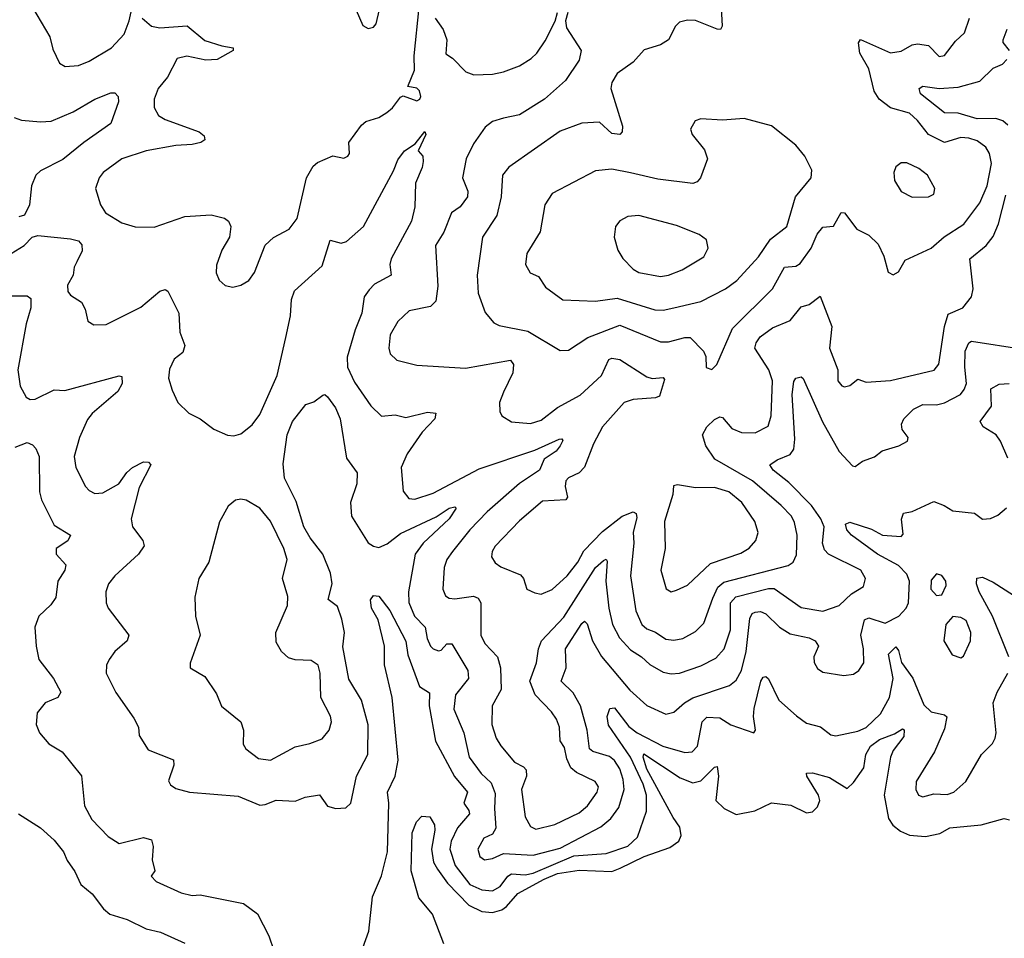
# Model space of a CAD drawing. Extents: x 1550320 to 1685906, y 509093 to 640511.
# Tile 413 of 532: x 1667228 to 1670866, y 563196 to 566589. Entities that reach past the tile are written whole.
import ezdxf

# ---------------------------------------------------------------- set-up
doc = ezdxf.new("R2010")
doc.units = 0

msp = doc.modelspace()

# ---------------------------------------------------------------- linework, layer by layer
at = {"layer": '0CON20XD'}
for points in [[(1668425, 566730), (1668495, 566567.5), (1668515, 566556.7), (1668535, 566561.2), (1668545, 566573.3), (1668565.8, 566665)], [(1667275, 566634), (1667339.4, 566525), (1667350.3, 566480.3), (1667375, 566428.8), (1667395.7, 566415.7), (1667445, 566419.1), (1667485, 566436.2), (1667566.4, 566485), (1667613.4, 566535), (1667632.7, 566585), (1667645, 566640)], [(1669818.1, 566655), (1669823.8, 566565), (1669817.5, 566552.5), (1669804.2, 566554.2), (1669725, 566585.7), (1669695, 566586.9), (1669665, 566579.2), (1669650.8, 566565), (1669625, 566514.3), (1669595, 566495.8), (1669535, 566477.5), (1669495, 566432.5), (1669435, 566390), (1669415, 566356.7), (1669412.2, 566335), (1669454.4, 566195), (1669454.3, 566175), (1669445.4, 566164.6), (1669415, 566168.6), (1669370.5, 566210.5), (1669305, 566207.1), (1669225, 566176.7), (1669035, 566044.3), (1669011.8, 566015), (1669006.9, 565935), (1668990.9, 565865), (1668937.5, 565785), (1668917.6, 565645), (1668921.4, 565578.6), (1668947.2, 565507.2), (1668979.7, 565469.7), (1668999.4, 565459.4), (1669105, 565438.2), (1669225, 565366.9), (1669255, 565368.1), (1669327.1, 565415), (1669445, 565460.8), (1669595, 565398.9), (1669625, 565398.7), (1669685.4, 565415.4), (1669704.6, 565414.6), (1669754.3, 565365), (1669762.9, 565345), (1669764.4, 565304.4), (1669785, 565296.7), (1669803.3, 565315), (1669861.2, 565448.8), (1670009.2, 565595), (1670053.6, 565675), (1670095, 565677.9), (1670111.2, 565688.8), (1670151.6, 565745), (1670173.9, 565796.1), (1670195, 565822.9), (1670235, 565826.2), (1670263.1, 565876.9), (1670275, 565875.6), (1670321.4, 565815), (1670365, 565793.1), (1670399.8, 565759.8), (1670420, 565715), (1670436.4, 565656.4), (1670455, 565646.7), (1670475, 565657.5), (1670498.8, 565701.2), (1670596, 565745), (1670643.3, 565786.7), (1670716.2, 565833.9), (1670775, 565912.9), (1670802.2, 565975), (1670817.8, 566057.8), (1670811.2, 566095), (1670797.7, 566117.7), (1670765, 566142), (1670735, 566151.6), (1670705, 566153.1), (1670645, 566135.8), (1670585, 566164.7), (1670545, 566216.4), (1670515, 566243.6), (1670445, 566263.1), (1670402.7, 566295), (1670384.8, 566324.8), (1670365, 566407.5), (1670331.9, 566465), (1670326.4, 566503.6), (1670334.6, 566515.4), (1670445, 566466.2), (1670485, 566472.2), (1670525, 566495.4), (1670545, 566499.4), (1670585, 566493.9), (1670625, 566453.5), (1670645, 566456.9), (1670685, 566510), (1670719.1, 566540.9), (1670737.5, 566595)], [(1667680, 566595), (1667714.8, 566564.8), (1667745, 566559.4), (1667846.1, 566566.1), (1667911.7, 566511.7), (1667975, 566492.5), (1668016.7, 566485), (1668016.2, 566475), (1667957.7, 566442.3), (1667915, 566438.8), (1667845.3, 566454.7), (1667810, 566445), (1667773.4, 566376.6), (1667739.1, 566335), (1667724.5, 566295), (1667724.4, 566265), (1667740.6, 566235), (1667765, 566220.8), (1667891.2, 566175), (1667909.7, 566159.7), (1667912, 566145), (1667896.7, 566135), (1667865, 566127.5), (1667805, 566124), (1667695, 566104), (1667605, 566075.5), (1667536, 566024), (1667521.1, 566005), (1667507.8, 565965), (1667526.4, 565905), (1667545, 565875.6), (1667605, 565838.9), (1667655, 565824.3), (1667725, 565822.9), (1667838.3, 565861.7), (1667935, 565868.6), (1667985, 565855.8), (1667999.2, 565845), (1668008.1, 565825), (1668002.7, 565785), (1667975, 565738), (1667955, 565682.5), (1667953.7, 565653.7), (1667965, 565626.2), (1667987, 565607), (1668015, 565601.4), (1668045, 565608), (1668075, 565626), (1668095.6, 565655), (1668135, 565755.8), (1668165, 565784.3), (1668223.8, 565815), (1668252.5, 565855), (1668287.7, 566005), (1668312.3, 566047.7), (1668328.5, 566061.5), (1668385, 566085.8), (1668425, 566077.5), (1668440, 566085), (1668446.7, 566095), (1668443.8, 566135), (1668490.2, 566199.8), (1668507.1, 566212.9), (1668555, 566228), (1668584.1, 566245.9), (1668605, 566263.3), (1668635, 566303.3), (1668645, 566307.5), (1668695, 566289.4), (1668705.7, 566295), (1668710, 566305), (1668705, 566325.8), (1668695, 566335.7), (1668661.7, 566341.7), (1668687, 566403), (1668684.8, 566455.2), (1668703.8, 566635)], [(1669252.5, 566615), (1669243.8, 566585), (1669248.3, 566558.3), (1669302, 566475), (1669295, 566438.8), (1669245, 566364), (1669166.5, 566295), (1669075, 566237.6), (1669015.3, 566225.3), (1668975, 566212.5), (1668948, 566192), (1668905, 566130), (1668877.9, 566075), (1668863.3, 566005), (1668883.1, 565955), (1668882.1, 565935), (1668855, 565897.5), (1668823.8, 565875), (1668795.4, 565804.6), (1668763.9, 565755), (1668772.9, 565605), (1668765, 565548.6), (1668745, 565530), (1668666.5, 565513.5), (1668625, 565474.3), (1668596.9, 565425), (1668592, 565375), (1668596, 565355), (1668621.7, 565331.7), (1668695, 565312.5), (1668875, 565301.3), (1669041.4, 565331.4), (1669052.3, 565315), (1669049.7, 565285), (1669015, 565213.1), (1669000, 565175), (1669001.7, 565141.7), (1669009.2, 565125), (1669045, 565103.8), (1669115, 565097.5), (1669155, 565109.4), (1669215, 565156.9), (1669298, 565202), (1669376.9, 565275), (1669405, 565334.2), (1669415, 565339.2), (1669445, 565333.1), (1669545, 565269.7), (1669565, 565263.5), (1669605, 565267.1), (1669609.8, 565259.8), (1669591.4, 565198.6), (1669577.3, 565192.7), (1669495, 565186.3), (1669461.4, 565175), (1669381.1, 565085), (1669347.6, 565022.4), (1669314, 564936), (1669295, 564915.4), (1669255, 564896.1), (1669245.4, 564885), (1669243.3, 564865), (1669252.3, 564825), (1669245.7, 564815), (1669159, 564811), (1669075, 564737.3), (1668985, 564644.4), (1668972.9, 564625), (1668971.5, 564605), (1668985, 564583.1), (1669005, 564567.5), (1669078.1, 564538.1), (1669088.8, 564525), (1669102, 564485), (1669131.2, 564471.2), (1669155, 564467.1), (1669195, 564484.5), (1669250.3, 564535), (1669290.5, 564585), (1669312.5, 564627.5), (1669381.4, 564698.6), (1669453.6, 564755), (1669495, 564770.8), (1669505.4, 564765), (1669508.4, 564748.4), (1669494, 564696), (1669496.3, 564655), (1669484.7, 564535.2), (1669503.7, 564405), (1669526.9, 564355), (1669545, 564338.7), (1669576.9, 564326.9), (1669615, 564300.7), (1669645, 564297.2), (1669677.4, 564302.6), (1669725, 564328.8), (1669755, 564359.5), (1669788.5, 564451.5), (1669806.9, 564493.1), (1669828.9, 564511.1), (1670067.6, 564572.4), (1670085.5, 564585), (1670097.9, 564612.1), (1670100, 564685), (1670091, 564731), (1670078.9, 564755), (1670041.8, 564795), (1669935.9, 564885), (1669796, 564966), (1669762.3, 565015), (1669750.4, 565055), (1669766.4, 565085), (1669795, 565112.1), (1669815, 565122.2), (1669825, 565118.9), (1669859.3, 565079.3), (1669894.3, 565064.3), (1669945, 565062.4), (1669992.6, 565087.4), (1670004.3, 565125.7), (1670009.8, 565255), (1669995.4, 565295.4), (1669944.3, 565375), (1669948.9, 565395), (1669963.1, 565416.9), (1670009.7, 565450.3), (1670075, 565478), (1670115, 565527.8), (1670145, 565536.9), (1670185, 565567.8), (1670228.1, 565455), (1670219.7, 565375), (1670250, 565295), (1670250.8, 565255), (1670265, 565236.2), (1670275, 565232.5), (1670295, 565237.5), (1670325, 565261.2), (1670355, 565250), (1670445, 565256.5), (1670606.2, 565293.8), (1670623.6, 565316.4), (1670644.1, 565455.9), (1670658.3, 565501.7), (1670712.5, 565525), (1670744.7, 565565.3), (1670750, 565595), (1670738.9, 565705), (1670799.1, 565755), (1670825, 565788.6), (1670844.8, 565835.2), (1670870.7, 565940.7)], [(1668762.7, 566595), (1668792.8, 566552.8), (1668805.5, 566515), (1668802.5, 566462.5), (1668827.3, 566447.3), (1668876.4, 566396.4), (1668905.4, 566385.4), (1668975, 566387.9), (1669015, 566396.2), (1669075, 566418.4), (1669117.3, 566445), (1669138.5, 566465), (1669169.3, 566510.7), (1669206.5, 566583.5), (1669215, 566615.8)], [(1670884.5, 566475), (1670861.8, 566505), (1670861.3, 566515), (1670876.7, 566553.3)], [(1670879.3, 566199.3), (1670860.6, 566215), (1670834, 566224), (1670765, 566223.2), (1670695, 566243), (1670645, 566245.4), (1670555.6, 566315), (1670550.8, 566335), (1670565, 566342.9), (1670624.4, 566334.4), (1670695, 566339.8), (1670775, 566362.4), (1670825, 566409.2), (1670858.6, 566425), (1670875, 566441.4)], [(1667207.7, 566227.7), (1667235, 566217.5), (1667305, 566211.1), (1667344.6, 566214.6), (1667425, 566249.1), (1667505, 566295.5), (1667565, 566318.9), (1667578.7, 566318.7), (1667591.5, 566305), (1667592.9, 566285), (1667564, 566206), (1667464.2, 566135.8), (1667387.3, 566072.7), (1667305, 566030.6), (1667288, 566015), (1667271.5, 565975), (1667264.3, 565905), (1667245, 565866.7), (1667225, 565861.2)], [(1669605, 565516), (1669645, 565524.7), (1669745, 565547.8), (1669835, 565594.7), (1669877.3, 565625), (1669957.1, 565712.9), (1670001.3, 565778.7), (1670062.2, 565825), (1670094.6, 565935), (1670151.5, 566005), (1670155, 566033.3), (1670128.9, 566085), (1670095.6, 566125), (1670005, 566196.9), (1669905, 566224.4), (1669825, 566217.5), (1669745, 566222.5), (1669723.8, 566215), (1669706, 566185), (1669712, 566165), (1669758.3, 566108.3), (1669769.4, 566075), (1669743.1, 566005), (1669730.3, 565989.7), (1669715, 565984.4), (1669585, 565999.2), (1669485, 566023.1), (1669415, 566036.8), (1669355, 566030.5), (1669195, 565946.7), (1669167.5, 565905), (1669150.6, 565805), (1669101.1, 565725), (1669096.4, 565685), (1669113.7, 565653.7), (1669145, 565640), (1669170.9, 565600.9), (1669235, 565553.8), (1669355, 565549.1), (1669435, 565560), (1669575, 565516.9), (1669605, 565516)], [(1667196, 565725), (1667243.8, 565755), (1667273.9, 565786.1), (1667295, 565792), (1667415, 565779.6), (1667445, 565771.5), (1667457.1, 565757.1), (1667458.9, 565735), (1667439.5, 565695), (1667429.1, 565675), (1667425.6, 565645), (1667405, 565608.8), (1667405.5, 565585), (1667415, 565571.1), (1667456.7, 565545), (1667470.2, 565520.2), (1667480, 565475), (1667501.7, 565461.7), (1667547.4, 565462.6), (1667675, 565526.5), (1667745, 565586), (1667765, 565592.2), (1667775, 565585.8), (1667815.3, 565505), (1667819.6, 565435), (1667837.8, 565385), (1667830.9, 565359.1), (1667799.1, 565335), (1667781.7, 565298.3), (1667777.6, 565265), (1667790.7, 565220.7), (1667812.5, 565175), (1667852.5, 565135), (1667895, 565114), (1667945, 565076.9), (1667995, 565054.2), (1668018.8, 565051.2), (1668045, 565058.8), (1668087.3, 565092.7), (1668115, 565130), (1668179, 565275), (1668211.6, 565415), (1668228.4, 565495), (1668231.6, 565555), (1668243.2, 565586.8), (1668345, 565679.4), (1668375, 565774), (1668415, 565763.2), (1668435, 565769.2), (1668498.4, 565825), (1668609.2, 566030.8), (1668625, 566070.6), (1668649.6, 566105), (1668689.1, 566130.9), (1668725, 566175.8), (1668728, 566165), (1668700, 566105), (1668717.5, 566085), (1668718.8, 566065), (1668715, 566042.5), (1668690, 565985), (1668687.5, 565897.5), (1668676, 565845), (1668600.8, 565705), (1668595.4, 565685), (1668600, 565645), (1668538.1, 565611.9), (1668518.5, 565591.5), (1668500.5, 565565), (1668492.5, 565505), (1668466.8, 565443.2), (1668438, 565342), (1668438.9, 565305), (1668465, 565250), (1668525, 565162.9), (1668565, 565124.2), (1668615, 565129.5), (1668655, 565119.4), (1668735, 565139.6), (1668765.6, 565135), (1668761.2, 565115), (1668714.8, 565065.2), (1668659.5, 564985), (1668637.5, 564935), (1668645, 564847.5), (1668665, 564820), (1668687.3, 564817.3), (1668755, 564840.3), (1668925, 564929.8), (1669130.8, 564999.2), (1669220.5, 565039.5), (1669230.7, 565040.7), (1669234, 565035), (1669224.4, 565015), (1669210.5, 564995), (1669165.4, 564965), (1669148.9, 564925), (1669075, 564875.3), (1668955, 564771.5), (1668891.3, 564705), (1668826.8, 564625), (1668805.4, 564595), (1668796.1, 564565), (1668790.8, 564485), (1668801.3, 564461.3), (1668815, 564452.3), (1668835, 564450), (1668905, 564459.6), (1668921.6, 564451.6), (1668931.2, 564435), (1668931.1, 564315), (1668946.2, 564285), (1668993.3, 564235), (1669004.7, 564195), (1669007.3, 564115), (1668973.3, 564055), (1668971.8, 563985), (1668987.7, 563935), (1669005, 563906.9), (1669056.1, 563846.1), (1669089.7, 563829.7), (1669098.5, 563818.5), (1669100, 563795), (1669082, 563745), (1669095, 563643.8), (1669115, 563608.6), (1669135, 563598.8), (1669205, 563616.1), (1669295, 563659.4), (1669325.2, 563684.8), (1669361.6, 563735), (1669365.9, 563755), (1669354.6, 563775), (1669285, 563808.4), (1669263.9, 563825), (1669249.2, 563859.1), (1669240.6, 563900.6), (1669224.7, 563925), (1669222.8, 563975), (1669211.2, 564005), (1669192.8, 564032.8), (1669132.1, 564095), (1669112.2, 564145), (1669137.2, 564212.8), (1669144.2, 564265), (1669155.5, 564294.5), (1669238.3, 564381.7), (1669355, 564564.8), (1669385, 564591.5), (1669395, 564596.7), (1669398.9, 564588.9), (1669393.4, 564515), (1669404.7, 564415.3), (1669418.3, 564355), (1669444.1, 564305), (1669485, 564261.6), (1669525.5, 564235.5), (1669556.5, 564206.5), (1669605, 564179.2), (1669635, 564172.7), (1669665, 564175.3), (1669745, 564201.8), (1669799.5, 564230.5), (1669830.6, 564265), (1669854, 564335), (1669854.1, 564435), (1669873.4, 564456.6), (1669995, 564487.3), (1670015, 564487.2), (1670115, 564417.2), (1670195, 564404.6), (1670255, 564425.4), (1670301.3, 564468.7), (1670345.8, 564495), (1670352.5, 564525), (1670335.5, 564555), (1670216.7, 564615), (1670201.2, 564631.2), (1670193.9, 564655), (1670200.2, 564715), (1670187.2, 564745), (1670152.9, 564795), (1670069.2, 564879.2), (1670012.1, 564925), (1669999.4, 564945), (1670026.3, 564963.6), (1670075, 564982.3), (1670087.9, 565002.1), (1670091.1, 565038.9), (1670081.7, 565205), (1670087.6, 565252.4), (1670095, 565264.3), (1670115, 565270), (1670122.9, 565262.9), (1670193.8, 565103.8), (1670255, 564994.4), (1670305, 564941.4), (1670315, 564938.1), (1670341.7, 564958.3), (1670386.2, 564973.8), (1670415, 564996), (1670475.8, 565014.2), (1670507.7, 565032.3), (1670510, 565045), (1670488.6, 565075), (1670485.5, 565095), (1670494.5, 565115), (1670530.3, 565149.7), (1670565, 565167.7), (1670615, 565166.2), (1670645, 565173.9), (1670703.2, 565205), (1670717.6, 565222.4), (1670725.6, 565245), (1670720.2, 565305), (1670721.1, 565365), (1670734.6, 565395), (1670745, 565401.1), (1670935, 565371.8)], [(1670525, 565933.8), (1670585, 565934.5), (1670605.6, 565944.4), (1670608.6, 565965), (1670581.9, 566015), (1670549.8, 566039.8), (1670505, 566060), (1670485, 566060), (1670465, 566045.8), (1670456.9, 566025), (1670459.5, 565995), (1670484.8, 565954.8), (1670525, 565933.8)], [(1669595, 565640.7), (1669625, 565644.7), (1669675, 565664.4), (1669755, 565713.1), (1669771.4, 565745), (1669765.5, 565775.5), (1669738.8, 565795), (1669655, 565828.8), (1669515, 565866.2), (1669475, 565861.8), (1669444.6, 565845.4), (1669429.2, 565825), (1669424.3, 565785), (1669437.2, 565737.2), (1669456.3, 565706.3), (1669495, 565666.9), (1669515.4, 565655.4), (1669595, 565640.7)], [(1667155, 565568.9), (1667255, 565568.9), (1667269.1, 565559.1), (1667268.9, 565525), (1667251.5, 565465), (1667220.9, 565295), (1667229.2, 565235), (1667252.2, 565195), (1667266.2, 565186.2), (1667285, 565187.2), (1667355, 565221.4), (1667395, 565219.1), (1667595, 565273.1), (1667605, 565271.2), (1667606.1, 565245), (1667590, 565215), (1667495.7, 565134.3), (1667478.4, 565111.6), (1667448.7, 565045), (1667428.6, 564975), (1667435.2, 564935), (1667471.3, 564865), (1667485, 564849.6), (1667505, 564838.5), (1667535, 564840.8), (1667594.4, 564875), (1667623.4, 564916.6), (1667645, 564934.4), (1667685, 564955.5), (1667704.3, 564954.3), (1667712.5, 564945), (1667668.7, 564861.3), (1667639.5, 564745), (1667644.4, 564715), (1667683.1, 564665), (1667687.8, 564645), (1667666.9, 564615), (1667578.8, 564535), (1667555.3, 564504.7), (1667546.2, 564475), (1667547.7, 564435), (1667554.7, 564414.7), (1667630.6, 564315), (1667624.4, 564295), (1667579.5, 564255), (1667558.2, 564225), (1667548.5, 564205), (1667547.9, 564175), (1667583.4, 564103.4), (1667648.9, 564008.9), (1667667.1, 563975), (1667668.6, 563945), (1667702, 563892), (1667796, 563855), (1667796.9, 563835), (1667777.8, 563777.8), (1667785, 563762.5), (1667805, 563749.4), (1667855.5, 563735.5), (1668035, 563720.2), (1668115, 563687.8), (1668135, 563689.4), (1668175, 563705.5), (1668245, 563702.5), (1668283, 563717), (1668335, 563726), (1668365, 563683.5), (1668395.4, 563674.6), (1668432.9, 563677.1), (1668451.1, 563695), (1668471.8, 563795), (1668514.4, 563875), (1668515.8, 563984.2), (1668490.3, 564075), (1668443.3, 564153.3), (1668421.9, 564271.9), (1668428.2, 564325), (1668417.8, 564375), (1668401.8, 564421.8), (1668367.5, 564447.5), (1668381.9, 564505), (1668375.8, 564545), (1668347.6, 564615), (1668300.6, 564675), (1668278, 564715), (1668249.3, 564809.3), (1668206.7, 564895), (1668201.8, 564948.2), (1668215.6, 565055), (1668235.8, 565105), (1668285, 565167.5), (1668315, 565177.5), (1668348.3, 565201.7), (1668355, 565203.8), (1668365, 565196.2), (1668395, 565155.7), (1668411.5, 565115), (1668435, 564969.2), (1668474.5, 564914.5), (1668473.1, 564875), (1668450.4, 564805), (1668453.5, 564755), (1668515, 564656.9), (1668535, 564643.6), (1668555, 564639.6), (1668585, 564652.4), (1668635, 564691.3), (1668767, 564753), (1668815, 564784), (1668835, 564789.1), (1668840.6, 564785), (1668815, 564745.4), (1668718.2, 564655), (1668688.4, 564615), (1668664.2, 564475), (1668665, 564436.7), (1668686.5, 564385), (1668725.9, 564345), (1668733.3, 564303.3), (1668745.6, 564275), (1668755, 564264.4), (1668775, 564257.5), (1668785, 564260.6), (1668806.2, 564283.8), (1668825, 564283.5), (1668883.3, 564185), (1668885.4, 564155), (1668837.6, 564095), (1668831.8, 564041.8), (1668868.8, 563955), (1668888.7, 563865), (1668933.1, 563805), (1668969.4, 563769.4), (1668985, 563730), (1668981.9, 563675), (1668987.2, 563602.8), (1668975, 563580.6), (1668943.1, 563565), (1668920.6, 563525), (1668927.9, 563497.9), (1668945, 563485.8), (1668975, 563490.5), (1669015, 563508.8), (1669125, 563502.2), (1669225, 563529), (1669375, 563607.5), (1669411.4, 563638.6), (1669441.5, 563678.5), (1669461.7, 563745), (1669457.7, 563782.3), (1669445, 563821.1), (1669425, 563852.6), (1669407.5, 563867.5), (1669345.6, 563885.6), (1669333.4, 563895), (1669324, 563965), (1669299.5, 564055), (1669272.2, 564102.2), (1669228.6, 564145), (1669247.1, 564195), (1669244.2, 564265), (1669305, 564358.5)], [(1670878.9, 564968.9), (1670852.1, 565032.1), (1670835.8, 565055.8), (1670788.1, 565085), (1670776.7, 565105), (1670818.3, 565161.7), (1670816.4, 565225), (1670847.1, 565242.9), (1670883.3, 565245)], [(1667210.7, 565009.3), (1667255, 565026.6), (1667275, 565018.9), (1667287.6, 565005), (1667299.3, 564975), (1667301, 564845), (1667308.1, 564815), (1667355, 564721.3), (1667415.6, 564685), (1667406.2, 564663.8), (1667362.2, 564635), (1667363.1, 564615), (1667398.8, 564575), (1667394, 564555), (1667368.6, 564515), (1667360.8, 564455), (1667342.8, 564427.2), (1667298.1, 564385), (1667283.6, 564345), (1667288.2, 564275), (1667299.1, 564225), (1667352.5, 564155), (1667379.2, 564105), (1667369.2, 564085), (1667322, 564065), (1667292, 564028), (1667288.9, 563985), (1667300.6, 563955), (1667335, 563914.2), (1667384.4, 563884.4), (1667456.3, 563796.3), (1667467.7, 563685), (1667494.5, 563635), (1667555, 563571.4), (1667595, 563546.2), (1667685, 563568), (1667715, 563560), (1667720.8, 563535), (1667717.1, 563485), (1667727.5, 563445), (1667713.3, 563425), (1667732.5, 563405), (1667825, 563364), (1667865, 563353.3), (1667895, 563356), (1668054.4, 563324.4), (1668106.7, 563286.7), (1668148.1, 563205), (1668185, 563096.7)], [(1669635, 564475.7), (1669655, 564481.4), (1669695, 564500), (1669780.3, 564579.7), (1669891.9, 564618.1), (1669923.1, 564636.9), (1669948.1, 564665), (1669956.5, 564695), (1669944.5, 564735), (1669895.4, 564805), (1669847.3, 564845), (1669795, 564860.3), (1669725, 564859.7), (1669658.8, 564871.2), (1669643, 564867), (1669641.4, 564835), (1669610.5, 564735), (1669612.7, 564635), (1669596.9, 564555), (1669616.6, 564486.6), (1669635, 564475.7)], [(1668155, 563853.3), (1668245, 563903.1), (1668300, 563915), (1668345, 563932.9), (1668371.5, 563965), (1668380, 563995), (1668376.6, 564016.6), (1668340.4, 564085), (1668338.4, 564175), (1668330.4, 564205), (1668305, 564221.3), (1668245, 564224), (1668221.2, 564231.2), (1668194.6, 564255), (1668175, 564290), (1668173.8, 564325), (1668217.7, 564425), (1668218.2, 564458.2), (1668198.6, 564525), (1668215.8, 564595), (1668204, 564635), (1668155, 564736.2), (1668115, 564784), (1668065, 564814), (1668045, 564818), (1668025, 564813.8), (1667998.3, 564791.7), (1667966.1, 564733.9), (1667927.1, 564585), (1667890, 564525), (1667874.3, 564455.7), (1667877.1, 564385), (1667894.4, 564315), (1667857.7, 564212.3), (1667858, 564195), (1667912.2, 564162.2), (1667955, 564098.8), (1667973.3, 564053.3), (1668045, 563995.7), (1668054.6, 563965), (1668053.2, 563913.2), (1668063.8, 563895), (1668110, 563860), (1668155, 563853.3)], [(1669305, 564358.5), (1669315, 564367.1), (1669325, 564357.5), (1669344, 564294), (1669377.1, 564237.1), (1669482.6, 564112.6), (1669545.2, 564055.2), (1669615, 564023.6), (1669645, 564030.4), (1669684.1, 564065.9), (1669715, 564084.2), (1669850.2, 564129.8), (1669875, 564149.6), (1669894.8, 564185), (1669911.3, 564255), (1669925, 564377.5), (1669934, 564395), (1669945, 564400), (1669965, 564402.4), (1669984.3, 564394.3), (1670034.6, 564345), (1670075, 564320.5), (1670144.6, 564305.4), (1670166.5, 564295), (1670179.1, 564275), (1670162.2, 564235), (1670163.1, 564215), (1670175, 564192.5), (1670195, 564178.9), (1670273.2, 564166.8), (1670308.3, 564171.7), (1670327.8, 564185), (1670346.4, 564213.6), (1670345.3, 564265), (1670335.6, 564315), (1670348.5, 564371.5), (1670365, 564379.2), (1670425, 564360), (1670476.4, 564385), (1670503.1, 564415), (1670512.1, 564435), (1670515.9, 564515), (1670505, 564541.1), (1670475, 564573), (1670397.5, 564615), (1670301.2, 564685), (1670283.3, 564705), (1670278.6, 564725), (1670295, 564733.1), (1670375, 564706.7), (1670415.3, 564685.3), (1670485, 564680), (1670492, 564688), (1670486.4, 564743.6), (1670493.8, 564766.2), (1670525, 564772.7), (1670605, 564809.6), (1670644, 564795), (1670675, 564774.5), (1670755, 564765.7), (1670785, 564744), (1670815, 564746.2), (1670841.2, 564758.8), (1670874.3, 564785.7)], [(1670615, 564461.5), (1670635, 564464.3), (1670650.6, 564499.4), (1670650, 564515), (1670635, 564535.5), (1670615, 564541.4), (1670595, 564518.6), (1670593.8, 564485), (1670615, 564461.5)], [(1670881.8, 564235), (1670822.3, 564385), (1670772.9, 564475), (1670763.5, 564505), (1670764.3, 564525.7), (1670785, 564530), (1670825, 564511.8), (1670975, 564414.6)], [(1668495, 563160), (1668518.3, 563221.7), (1668531.4, 563348.6), (1668565, 563426.2), (1668586.2, 563515), (1668591.8, 563695), (1668586.2, 563735), (1668615.3, 563794.8), (1668626.3, 563853.7), (1668603.8, 564085), (1668575.8, 564205.8), (1668576.2, 564275), (1668551.9, 564371.9), (1668527.3, 564415), (1668523.6, 564446.4), (1668535, 564462.5), (1668555, 564459.2), (1668595, 564407.1), (1668655, 564293.3), (1668662.4, 564242.4)], [(1670705, 564232), (1670715, 564237.5), (1670740.6, 564295), (1670741.8, 564325), (1670725, 564369.4), (1670705, 564380.5), (1670675, 564384.4), (1670650, 564355), (1670642.2, 564295), (1670672.7, 564242.7), (1670705, 564232)], [(1668662.4, 564242.4), (1668705, 564126.2), (1668742.4, 564102.4), (1668740.4, 564055), (1668764.2, 563924.2), (1668833.7, 563793.7), (1668882.8, 563735), (1668868.9, 563695), (1668887.5, 563667.5), (1668889.2, 563655), (1668845, 563603.8), (1668822.3, 563555), (1668817.4, 563525), (1668837.2, 563465), (1668890.8, 563395), (1668935, 563374.8), (1668975, 563370.8), (1669003.1, 563386.9), (1669031.1, 563425), (1669045, 563434), (1669095, 563430.6), (1669125, 563436.3), (1669275, 563500.1), (1669395, 563509.1), (1669475, 563536.6), (1669510.8, 563569.1), (1669543.3, 563665), (1669543.5, 563725), (1669531.9, 563765), (1669485, 563865.2), (1669402.8, 563982.8), (1669398.6, 564015), (1669408.5, 564045), (1669425, 564047.3), (1669478, 563978), (1669509.2, 563955), (1669604.4, 563905), (1669685, 563881.5), (1669712, 563885), (1669732.7, 563905), (1669748.9, 563995), (1669766.9, 564013.1), (1669815, 564010), (1669855, 563983.8), (1669940, 563955), (1669946.7, 563965), (1669939.6, 564015), (1669941.8, 564045), (1669965.5, 564145), (1669975, 564160), (1669985, 564162.9), (1669994.5, 564154.5), (1670032.1, 564075), (1670097.8, 564017.7), (1670135, 563990), (1670186.5, 563976.5), (1670225, 563947.5), (1670243.1, 563943.1), (1670325, 563960.7), (1670355, 563974.1), (1670407.8, 564025), (1670441.4, 564085), (1670454.6, 564155), (1670438, 564245), (1670465, 564271.9), (1670475, 564258.8), (1670485.4, 564215), (1670527.2, 564157.2), (1670568.6, 564058.6), (1670595, 564032.7), (1670645, 564021.1), (1670653.4, 564013.4), (1670645, 563970), (1670607.3, 563885), (1670540.6, 563775), (1670538.6, 563745), (1670548.8, 563725), (1670565, 563718), (1670605, 563729.5), (1670655, 563726.8), (1670678.9, 563735), (1670723.9, 563775), (1670781.9, 563875), (1670822.5, 563915), (1670831.9, 563935), (1670835.5, 563955), (1670824.4, 564065), (1670838.9, 564105), (1670878.5, 564175)], [(1668795.2, 563175), (1668752.8, 563285), (1668702.6, 563345), (1668673.9, 563445), (1668678.1, 563585), (1668693.7, 563626.3), (1668713.1, 563646.9), (1668743.1, 563645), (1668760.8, 563615), (1668762.2, 563595), (1668748.9, 563525), (1668757.1, 563477.1), (1668771, 563451), (1668809, 563399), (1668887.7, 563317.7), (1668935, 563294.5), (1668975, 563291.1), (1669009, 563301), (1669026.9, 563313.1), (1669068.5, 563361.5), (1669165, 563414.7), (1669215.4, 563435), (1669295, 563447.7), (1669415, 563442), (1669446.1, 563455), (1669535, 563497.3), (1669629.3, 563530.7), (1669663.3, 563555), (1669672.1, 563575), (1669666.8, 563606.8), (1669642, 563642), (1669545, 563820.8), (1669531, 563865), (1669533.5, 563876.5), (1669668.6, 563788.6), (1669715, 563770.5), (1669745, 563777.7), (1669795, 563828.2), (1669805, 563830), (1669809.1, 563795), (1669799.7, 563705), (1669830.4, 563675), (1669875, 563652.6), (1669943.6, 563666.4), (1670005, 563696.7), (1670077, 563687), (1670135, 563659.5), (1670156.9, 563663.1), (1670175, 563681.2), (1670184.3, 563705), (1670178.9, 563725), (1670135.6, 563795), (1670135, 563806.2), (1670156.8, 563806.8), (1670220.1, 563790.1), (1670285, 563749.6), (1670309, 563771), (1670346.2, 563825), (1670354, 563875), (1670370.8, 563905), (1670405, 563930.6), (1670459.6, 563950.4), (1670489.5, 563969.5), (1670495.8, 563965.8), (1670495, 563941.4), (1670455, 563889.4), (1670444.7, 563865), (1670422.2, 563725), (1670438.4, 563638.4), (1670453.2, 563613.2), (1670482, 563592), (1670515, 563576.7), (1670575, 563571.4), (1670627.2, 563582.7), (1670665, 563603.6), (1670780, 563615), (1670865, 563638.8), (1670885, 563633.3)], [(1667223.3, 563655), (1667305, 563603.8), (1667355, 563558.6), (1667389.5, 563515), (1667402.7, 563482.7), (1667431.9, 563441.9), (1667453.1, 563395), (1667495, 563360), (1667537.5, 563305), (1667560.5, 563285), (1667625, 563264.7), (1667695, 563230.9), (1667748.4, 563218.4), (1667838, 563178)]]:
    msp.add_lwpolyline(points, dxfattribs=at)

doc.saveas('drawing.dxf')
